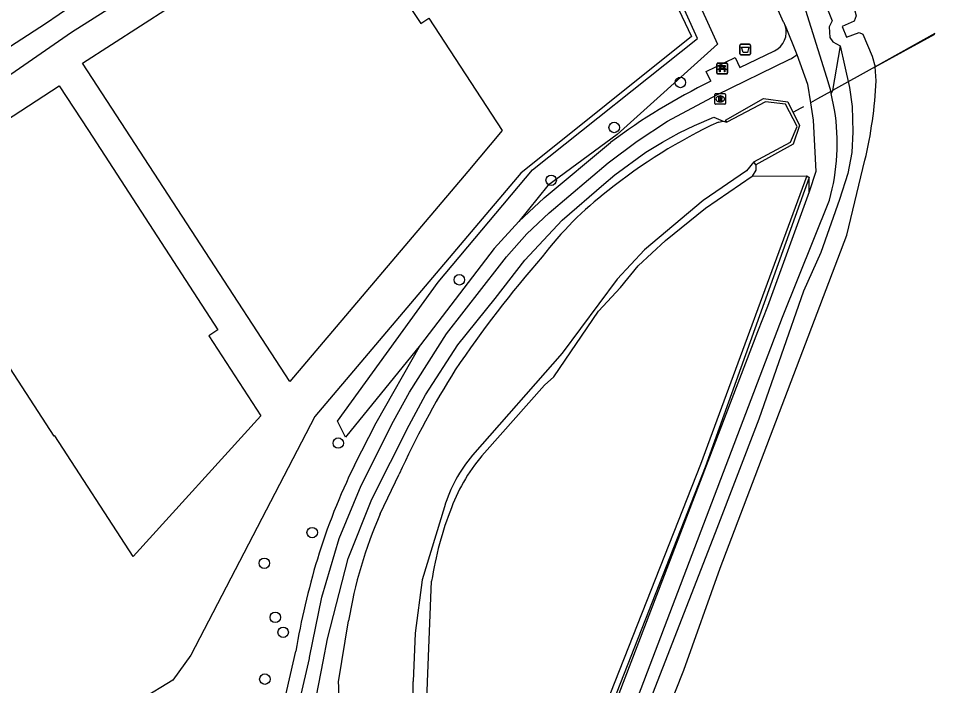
# Model space of a CAD drawing. Extents: x 157793 to 159380, y 380882 to 382313.
# Drawn here: x 159294.6 to 159380.2, y 382184.8 to 382247.2 of the extents above; entities that cross this region are included whole.
import ezdxf

# ---------------------------------------------------------------- set-up
doc = ezdxf.new("R2010")
doc.units = 0
for name, color, linetype in [('IMGEO_Afvalbak', 7, 'Continuous'), ('IMGEO_Bank', 7, 'Continuous'), ('IMGEO_Boom', 7, 'Continuous'), ('IMGEO_Duiker', 7, 'Continuous'), ('IMGEO_Groenvoorziening', 7, 'Continuous'), ('IMGEO_Haag', 7, 'Continuous'), ('IMGEO_Hek', 7, 'Continuous'), ('IMGEO_Kademuur', 7, 'Continuous'), ('IMGEO_Muur', 7, 'Continuous'), ('IMGEO_Pand', 7, 'Continuous'), ('IMGEO_Rioolput', 7, 'Continuous'), ('IMGEO_Voetpad_halfverhard', 7, 'Continuous'), ('IMGEO_Voetpad_open', 7, 'Continuous'), ('IMGEO_Waterloop', 7, 'Continuous')]:
    doc.layers.add(name, color=color, linetype=linetype)

msp = doc.modelspace()

# ---------------------------------------------------------------- linework, layer by layer
at = {"layer": 'IMGEO_Afvalbak'}
for p, q in [((159362.011, 382243.846), (159362.011, 382244.646)), ((159362.011, 382244.646), (159362.011, 382243.846)), ((159362.111, 382244.746), (159362.901, 382244.746)), ((159362.901, 382244.746), (159362.111, 382244.746)), ((159363.001, 382244.646), (159363.001, 382243.846)), ((159363.001, 382243.846), (159363.001, 382244.646)), ((159362.901, 382243.746), (159362.111, 382243.746)), ((159362.111, 382243.746), (159362.901, 382243.746))]:
    msp.add_line(p, q, dxfattribs=at)
msp.add_lwpolyline([(159362.154, 382244.46), (159362.858, 382244.46), (159362.709, 382243.99), (159362.303, 382243.99), (159362.154, 382244.46)], dxfattribs=at)
for centre, start, end in [((159362.111, 382244.646), 90, 180), ((159362.111, 382244.646), 90, 180), ((159362.901, 382244.646), 0, 90), ((159362.901, 382244.646), 360, 90), ((159362.111, 382243.846), 180, 270), ((159362.111, 382243.846), 180, 270), ((159362.901, 382243.846), 270, 0), ((159362.901, 382243.846), 270, 0)]:
    msp.add_arc(centre, 0.1, start, end, dxfattribs=at)
at = {"layer": 'IMGEO_Bank'}
for p, q in [((159359.858, 382242.057), (159359.858, 382242.898)), ((159359.858, 382242.898), (159359.858, 382242.057)), ((159359.933, 382242.982), (159360.774, 382242.982)), ((159360.774, 382242.982), (159359.933, 382242.982)), ((159360.858, 382242.907), (159360.858, 382242.066)), ((159360.858, 382242.066), (159360.858, 382242.907)), ((159360.783, 382241.982), (159359.942, 382241.982)), ((159359.942, 382241.982), (159360.783, 382241.982)), ((159360.555, 382242.38), (159360.162, 382242.38)), ((159360.167, 382242.488), (159360.167, 382242.594)), ((159360.211, 382242.594), (159360.211, 382242.488)), ((159360.499, 382242.6), (159360.217, 382242.6)), ((159360.217, 382242.482), (159360.499, 382242.482)), ((159360.505, 382242.488), (159360.505, 382242.594)), ((159360.549, 382242.594), (159360.549, 382242.488))]:
    msp.add_line(p, q, dxfattribs=at)
for points in [[(159360.105, 382242.38), (159359.963, 382242.38), (159360.075, 382242.482), (159360.161, 382242.482)], [(159360.161, 382242.6), (159360.075, 382242.6), (159360.075, 382242.761), (159360.638, 382242.761), (159360.638, 382242.6), (159360.555, 382242.6)], [(159360.155, 382242.373), (159360.155, 382242.166), (159360.112, 382242.166), (159360.112, 382242.373)], [(159360.555, 382242.482), (159360.638, 382242.482), (159360.75, 382242.38), (159360.611, 382242.38)], [(159360.605, 382242.373), (159360.605, 382242.166), (159360.561, 382242.166), (159360.561, 382242.373)]]:
    msp.add_lwpolyline(points, dxfattribs=at)
for centre, radius, start, end in [((159359.936, 382242.904), 0.0779, 92.4484, 184.28452), ((159359.936, 382242.904), 0.0779, 92.4484, 184.28452), ((159360.78, 382242.904), 0.0779, 2.4484, 94.28452), ((159360.78, 382242.904), 0.0779, 2.4484, 94.28452), ((159359.936, 382242.06), 0.0779, 182.4484, 274.28452), ((159359.936, 382242.06), 0.0779, 182.4484, 274.28452), ((159360.105, 382242.373), 0.00671, 2.89567, 87.10433), ((159360.162, 382242.373), 0.00671, 92.89567, 177.10433), ((159360.16, 382242.593), 0.00671, 2.89567, 87.10433), ((159360.16, 382242.489), 0.00671, 272.89567, 357.10433), ((159360.217, 382242.593), 0.00671, 92.89567, 177.10433), ((159360.217, 382242.489), 0.00671, 182.89567, 267.10433), ((159360.499, 382242.593), 0.00671, 2.89567, 87.10433), ((159360.499, 382242.489), 0.00671, 272.89567, 357.10433), ((159360.556, 382242.593), 0.00671, 92.89567, 177.10433), ((159360.556, 382242.489), 0.00671, 182.89567, 267.10433), ((159360.554, 382242.373), 0.00671, 2.89567, 87.10433), ((159360.611, 382242.373), 0.00671, 92.89567, 177.10433), ((159360.78, 382242.06), 0.0779, 272.4484, 4.28452), ((159360.78, 382242.06), 0.0779, 272.4484, 4.28452)]:
    msp.add_arc(centre, radius, start, end, dxfattribs=at)
at = {"layer": 'IMGEO_Boom'}
for centre in [(159356.451, 382241.178), (159350.272, 382236.97), (159344.383, 382232.036), (159335.807, 382222.732), (159324.501, 382207.473), (159322.068, 382199.107), (159317.592, 382196.238), (159318.618, 382191.183), (159319.353, 382189.787), (159317.645, 382185.412)]:
    msp.add_circle(centre, 0.489, dxfattribs=at)
at = {"layer": 'IMGEO_Duiker'}
for points in [[(159380.201, 382245.75), (159380.201, 382245.75), (159374.649, 382242.646), (159370.674, 382240.429)], [(159367.965, 382238.914), (159367.708, 382238.767), (159366.966, 382238.358)]]:
    msp.add_lwpolyline(points, dxfattribs=at)
at = {"layer": 'IMGEO_Groenvoorziening'}
for points in [[(159344.355, 382290.099), (159346.894, 382284.65), (159348.984, 382284.101), (159353.678, 382277.391), (159356.116, 382273.952), (159357.662, 382272.091), (159359.511, 382269.974), (159362.013, 382265.773), (159363.911, 382263.004), (159367.773, 382254.703), (159368.927, 382251.888), (159369.86, 382248.944), (159370.618, 382246.95), (159370.362, 382246.374), (159370.412, 382245.379), (159370.697, 382244.96), (159371.389, 382244.602)], [(159332.194, 382216.653), (159325.185, 382208.03), (159324.415, 382209.512), (159333.836, 382222.515), (159342.651, 382233.015), (159358.063, 382245.29), (159355.936, 382250), (159346.528, 382270.838), (159344.581, 382271.575)], [(159344.581, 382271.575), (159348.08, 382271.033), (159357.555, 382250), (159359.925, 382244.74), (159350.536, 382236.3), (159344.082, 382231.559), (159341.374, 382228.183)], [(159371.389, 382244.602), (159371.768, 382242.802), (159372.246, 382240.715), (159372.5, 382238.94), (159372.552, 382236.569), (159372.466, 382234.63), (159372.082, 382232.675), (159371.308, 382230.229), (159369.578, 382225.269), (159367.954, 382221.677), (159363.783, 382209.692), (159359.692, 382199.07), (159352.335, 382180.114), (159329.92, 382123.609), (159319.389, 382097.905), (159318.686, 382096.307), (159315.291, 382088.588), (159312.8, 382082.292), (159310.007, 382074.93), (159306.351, 382063.862), (159304.443, 382058.844), (159301.146, 382050.564)], [(159371.389, 382244.602), (159370.674, 382240.429), (159370.537, 382240.156)], [(159322.462, 382183.862), (159323.089, 382187.069), (159323.487, 382189.17), (159325.436, 382196.684), (159327.632, 382202.239), (159331.132, 382209.143), (159332.644, 382211.97), (159335.667, 382216.647), (159339.161, 382220.982), (159341.921, 382224.577), (159345.424, 382228.31), (159349.297, 382231.657), (159350.338, 382232.541), (159353.228, 382234.658), (159354.773, 382235.605), (159356.324, 382236.46), (159357.782, 382237.153), (159359.591, 382237.929), (159360.438, 382237.552)], [(159363.506, 382233.481), (159363.509, 382232.965), (159363.162, 382232.419)], [(159338.167, 382206.569), (159343.749, 382212.882), (159344.634, 382213.676), (159348.804, 382219.794), (159350.874, 382221.998), (159352.505, 382224.024), (159355.07, 382226.393), (159358.784, 382229.435), (159363.162, 382232.419)], [(159363.162, 382232.419), (159368.266, 382232.435)], [(159368.486, 382230.962), (159368.495, 382232.289)], [(159332.836, 382185.159), (159333.22, 382194.575)]]:
    msp.add_lwpolyline(points, dxfattribs=at)
for centre, radius, start, end in [((159350.691, 382195.509), 16.708, 138.55275, 159.23471), ((159364.509, 382189.822), 31.648, 158.47604, 171.36182), ((159312.294, 382185.198), 20.542, 319.55445, 359.89116)]:
    msp.add_arc(centre, radius, start, end, dxfattribs=at)
at = {"layer": 'IMGEO_Haag'}
for points in [[(159368.266, 382232.435), (159358.323, 382205.484), (159336.419, 382149.827), (159324.75, 382122.388), (159314.301, 382095.592), (159309.901, 382085.069), (159296.31, 382051.368), (159295.324, 382051.736)], [(159368.495, 382232.289), (159358.777, 382205.226), (159337.585, 382151.266), (159325.113, 382121.924), (159314.832, 382095.364), (159314.062, 382093.921), (159310.364, 382085.408)], [(159368.266, 382232.435), (159368.495, 382232.289)]]:
    msp.add_lwpolyline(points, dxfattribs=at)
at = {"layer": 'IMGEO_Hek'}
for points in [[(159345.541, 382270.672), (159357.478, 382245.486), (159341.558, 382232.692), (159322.308, 382209.96), (159310.738, 382187.647), (159309.059, 382185.323), (159306.079, 382183.501), (159302.764, 382182.571), (159281.333, 382168.658), (159284.447, 382163.853), (159253.801, 382139.337)], [(159368.266, 382232.435), (159358.323, 382205.484), (159336.419, 382149.827), (159324.75, 382122.388), (159314.301, 382095.592), (159309.901, 382085.069), (159296.31, 382051.368), (159295.324, 382051.736)], [(159363.162, 382232.419), (159368.266, 382232.435)]]:
    msp.add_lwpolyline(points, dxfattribs=at)
at = {"layer": 'IMGEO_Kademuur'}
for points in [[(159360.79, 382237.45), (159360.651, 382237.65), (159364.225, 382239.676), (159366.473, 382239.351), (159367.567, 382237.148), (159366.998, 382235.408), (159363.506, 382233.481)], [(159363.318, 382233.772), (159366.739, 382235.609), (159367.369, 382237.075), (159366.275, 382239.134), (159364.413, 382239.375), (159360.79, 382237.45)], [(159363.506, 382233.481), (159363.318, 382233.772)]]:
    msp.add_lwpolyline(points, dxfattribs=at)
at = {"layer": 'IMGEO_Muur'}
msp.add_lwpolyline([(159372.673, 382246.907), (159371.555, 382246.392), (159371.981, 382245.41), (159373.149, 382245.833)], dxfattribs=at)
at = {"layer": 'IMGEO_Pand'}
for points in [[(159330.363, 382251.201), (159331.021, 382250.202), (159330.718, 382250), (159330.24, 382249.682), (159332.197, 382246.688), (159332.965, 382247.178), (159339.82, 382236.676), (159336.591, 382232.859), (159319.981, 382213.224), (159303.352, 382238.788), (159300.626, 382242.979), (159311.433, 382250), (159313.473, 382251.325), (159314.068, 382250.41), (159317.084, 382252.368), (159316.491, 382253.281), (159317.515, 382253.949)], [(159285.586, 382227.183), (159286.366, 382227.689), (159284.178, 382231.059), (159287.083, 382232.947), (159286.838, 382233.324), (159298.44, 382240.863), (159301.164, 382236.671), (159313.264, 382218.052), (159312.4, 382217.492), (159317.264, 382210.006), (159305.352, 382196.885), (159298.029, 382208.15), (159297.966, 382208.108), (159285.586, 382227.183)]]:
    msp.add_lwpolyline(points, dxfattribs=at)
at = {"layer": 'IMGEO_Rioolput'}
for p, q in [((159359.67, 382239.21), (159359.67, 382240.062)), ((159359.745, 382240.136), (159360.597, 382240.136)), ((159360.158, 382239.916), (159360.183, 382239.916)), ((159360.671, 382240.062), (159360.671, 382239.21)), ((159360.597, 382239.136), (159359.745, 382239.136)), ((159360.181, 382239.356), (159360.156, 382239.356))]:
    msp.add_line(p, q, dxfattribs=at)
for points in [[(159359.67, 382239.21), (159359.67, 382240.062)], [(159359.745, 382240.136), (159360.597, 382240.136)], [(159360.259, 382239.834), (159360.007, 382239.836), (159360.007, 382239.436)], [(159360.007, 382239.436), (159360.131, 382239.436), (159360.131, 382239.598), (159360.142, 382239.598)], [(159360.185, 382239.755), (159360.131, 382239.755), (159360.131, 382239.674)], [(159360.131, 382239.674), (159360.183, 382239.674)], [(159360.189, 382239.569), (159360.26, 382239.436), (159360.4, 382239.436), (159360.335, 382239.562)], [(159360.671, 382240.062), (159360.671, 382239.21)], [(159360.597, 382239.136), (159359.745, 382239.136)]]:
    msp.add_lwpolyline(points, dxfattribs=at)
for centre, radius, start, end in [((159359.747, 382240.06), 0.0765, 91.55205, 178.44795), ((159359.747, 382240.06), 0.0765, 91.55205, 178.44795), ((159360.141, 382239.545), 0.0533, 26.02933, 88.69889), ((159360.167, 382239.863), 0.19, 274.7715, 282.96867), ((159360.191, 382239.659), 0.0964, 77.00612, 93.18647), ((159360.205, 382239.716), 0.0378, 276.66336, 79.67722), ((159360.258, 382239.724), 0.109, 350.36119, 89.41601), ((159360.256, 382239.724), 0.112, 277.58423, 350.98172), ((159360.24, 382239.509), 0.108, 29.51342, 73.79051), ((159360.595, 382240.06), 0.0765, 1.55205, 88.44795), ((159360.595, 382240.06), 0.0765, 1.55205, 88.44795), ((159359.747, 382239.212), 0.0765, 181.55205, 268.44795), ((159359.747, 382239.212), 0.0765, 181.55205, 268.44795), ((159360.595, 382239.212), 0.0765, 271.55205, 358.44795), ((159360.595, 382239.212), 0.0765, 271.55205, 358.44795)]:
    msp.add_arc(centre, radius, start, end, dxfattribs=at)
for centre, major_axis, ratio, start_param, end_param in [((159360.157, 382239.636), (-0.387, 0.002), 0.722429, 4.712389, 7.853982), ((159360.182, 382239.636), (-0.39, 0.002), 0.717154, 1.570796, 4.712389)]:
    msp.add_ellipse(centre, major_axis=major_axis, ratio=ratio, start_param=start_param, end_param=end_param, dxfattribs=at)
at = {"layer": 'IMGEO_Voetpad_halfverhard'}
for points in [[(159361.454, 382263.189), (159363.617, 382259.028), (159366.451, 382252.584), (159367.838, 382248.96), (159370.101, 382241.676), (159370.488, 382240.325)], [(159366.096, 382246.813), (159364.669, 382250), (159364.438, 382250.516), (159363.553, 382250.12), (159361.574, 382254.576), (159362.452, 382254.996), (159359.575, 382261.921)], [(159366.232, 382246.508), (159367.342, 382243.795)], [(159320.946, 382183.57), (159321.8, 382187.334), (159321.818, 382187.447), (159322.959, 382193.06), (159324.597, 382198.548), (159326.623, 382203.502), (159329.665, 382209.512), (159331.149, 382212.228), (159334.622, 382217.693), (159339.549, 382224.041), (159340.207, 382224.881), (159342.112, 382227.028), (159344.202, 382228.996), (159349.692, 382233.652), (159352.411, 382235.69), (159355.252, 382237.555), (159359.843, 382240.018), (159366.604, 382243.322), (159366.827, 382243.431), (159367.039, 382243.558), (159367.239, 382243.705), (159367.342, 382243.795)], [(159359.287, 382241.282), (159358.854, 382242.2), (159361.574, 382243.499), (159362.01, 382242.572), (159365.228, 382244.13)], [(159367.342, 382243.795), (159368.327, 382241.028), (159368.597, 382239.269)], [(159370.488, 382240.325), (159369.253, 382239.636), (159368.597, 382239.269)], [(159370.537, 382240.156), (159370.488, 382240.325)], [(159370.856, 382238.607), (159370.537, 382240.156)], [(159368.597, 382239.269), (159368.845, 382237.652), (159369.102, 382232.851), (159368.486, 382230.962)], [(159341.374, 382228.183), (159343.741, 382230.408), (159349.93, 382235.572)], [(159368.486, 382230.962), (159364.576, 382220.248), (159363.666, 382217.869), (159350.718, 382184.037), (159338.759, 382153.733), (159321.216, 382111.146), (159318.64, 382103.856), (159312.85, 382089.044), (159308.713, 382078.375), (159304.632, 382067.684)], [(159302.251, 382055.979), (159305.37, 382063.824), (159306.195, 382066.363), (159309.273, 382075.411), (159312.602, 382084.374), (159316.178, 382093.242), (159319.996, 382102.003), (159323.802, 382112.559), (159340.32, 382153.209), (159352.292, 382183.218), (159366.002, 382219.227), (159370.383, 382230.189)], [(159341.374, 382228.183), (159339.062, 382225.672), (159332.194, 382216.653)], [(159326.013, 382205.404), (159328.026, 382209.353), (159332.194, 382216.653)], [(159319.447, 382183.269), (159320.541, 382188.016)]]:
    msp.add_lwpolyline(points, dxfattribs=at)
for centre, radius, start, end in [((159364.41, 382245.876), 1.928, 295.08854, 19.13217), ((159364.45, 382245.896), 1.885, 18.94916, 29.11518), ((159385.046, 382188.549), 58.689, 116.03458, 126.7517), ((159350.778, 382235.513), 20.315, 344.80749, 8.76048), ((159377.83, 382179.887), 57.759, 153.78204, 163.16895), ((159387.002, 382177.051), 67.36, 163.1193, 170.63162)]:
    msp.add_arc(centre, radius, start, end, dxfattribs=at)
at = {"layer": 'IMGEO_Voetpad_open'}
for points in [[(159341.605, 382271.577), (159331.607, 382265.772), (159315.941, 382256.23), (159299.584, 382245.833), (159288.209, 382237.987)], [(159299.724, 382248.41), (159297.159, 382246.648), (159292.186, 382243.456)]]:
    msp.add_lwpolyline(points, dxfattribs=at)
at = {"layer": 'IMGEO_Waterloop'}
for points in [[(159357.766, 382280.057), (159359.002, 382279.355), (159367.96, 382260.281), (159371.502, 382251.931), (159372.414, 382249.226), (159372.876, 382247.406), (159372.673, 382246.907), (159371.555, 382246.392), (159371.981, 382245.41), (159373.149, 382245.833), (159373.483, 382245.686), (159374.371, 382243.628), (159374.649, 382242.646)], [(159374.649, 382242.646), (159380.201, 382245.705)], [(159374.737, 382241.338), (159374.649, 382242.646)], [(159359.998, 382237.47), (159360.438, 382237.552)], [(159360.438, 382237.552), (159360.79, 382237.45)], [(159233.257, 381871.104), (159241.013, 381890.591), (159249.24, 381911.426), (159254.614, 381925.194), (159263.295, 381946.573), (159270.748, 381965.945), (159285.373, 382003.097), (159293.039, 382022.456), (159300.833, 382042.541), (159304.405, 382051.408), (159317.364, 382085.796), (159325.222, 382105.869), (159333.151, 382125.585), (159338.805, 382140.404), (159344.687, 382154.9), (159346.95, 382161.45), (159356.763, 382186.251), (159360.178, 382195.784), (159371.985, 382226.914), (159373.685, 382233.902)], [(159363.318, 382233.772), (159362.642, 382232.926), (159358.583, 382230.133), (159353.112, 382225.54), (159350.556, 382222.79), (159345.414, 382215.878), (159337.026, 382206.327)], [(159328.412, 382200.853), (159330.175, 382204.572)], [(159334.417, 382201.526), (159332.34, 382194.696), (159331.676, 382189.704), (159331.497, 382185.189)], [(159324.532, 382185.166), (159325.46, 382190.845)]]:
    msp.add_lwpolyline(points, dxfattribs=at)
for centre, radius, start, end in [((159334.33, 382243.262), 40.453, 346.62146, 357.2737), ((159381.123, 382192.106), 50.041, 114.97025, 128.92462), ((159368.87, 382205.814), 31.692, 127.26194, 143.00869), ((159426.621, 382152.501), 110.176, 138.93098, 145.86789), ((159410.953, 382167.375), 88.931, 148.13696, 155.27485), ((159347.091, 382197.748), 13.225, 139.55685, 163.40132), ((159366.909, 382184.058), 42.001, 156.43045, 170.70122), ((159311.696, 382184.617), 12.848, 329.07274, 2.44799), ((159309.716, 382184.627), 21.789, 341.70598, 1.47712)]:
    msp.add_arc(centre, radius, start, end, dxfattribs=at)

doc.saveas('drawing.dxf')
